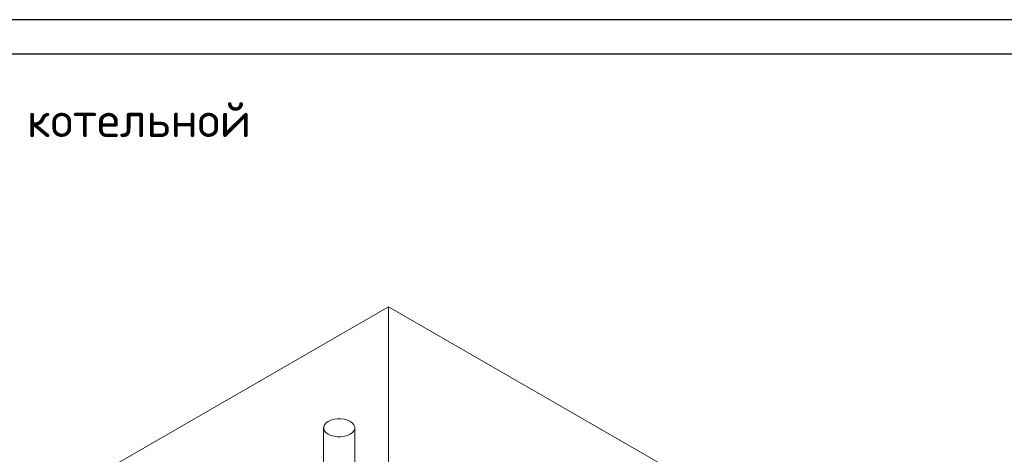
# Model space of a CAD drawing. Header units: metres. Extents: x -54598 to 1827199, y -329446 to -256744.
# Tile 450 of 474: x 217522 to 231700, y -280412 to -274144. Entities that reach past the tile are written whole.
import ezdxf

# ---------------------------------------------------------------- set-up
doc = ezdxf.new("R2010")
doc.units = ezdxf.units.M
for name, color, linetype, lineweight in [('G-ANNO-SYMB', 7, 'Continuous', 9), ('M-HVAC-DUCT', 70, 'Continuous', 20), ('ЭМ', 3, 'Continuous', 20)]:
    doc.layers.add(name, color=color, linetype=linetype, lineweight=lineweight)
for name, color, linetype in [('OB', 7, 'Continuous'), ('PDF UCHUN', 3, 'Continuous'), ('Формат', 253, 'Continuous')]:
    doc.layers.add(name, color=color, linetype=linetype)
doc.styles.add('ISO_1.0', font='isocpeur.ttf')

# ---------------------------------------------------------------- blocks, each defined once
blk = doc.blocks.new('*U5')
at = {"layer": 'ЭМ', "color": 0, "lineweight": 20, "ltscale": 0.5}
blk.add_lwpolyline([(0, 0), (594, 0), (594, 420), (0, 420)], close=True, dxfattribs=at)
at = {"layer": 'ЭМ', "color": 0, "lineweight": 30, "ltscale": 0.5}
blk.add_lwpolyline([(20, 5), (589, 5), (589, 415), (20, 415)], close=True, dxfattribs=at)
blk = doc.blocks.new('fsdfasdf')
at = {"layer": 'G-ANNO-SYMB'}
for p, q in [((454544, 108753), (449462, 105818)), ((454544, 108753), (454544, 102864)), ((462895, 103931), (454544, 108753))]:
    blk.add_line(p, q, dxfattribs=at)
at = {"layer": 'M-HVAC-DUCT', "color": 5}
for p, q in [((453609, 107006), (453609, 103710)), ((454059, 103710), (454059, 107006))]:
    blk.add_line(p, q, dxfattribs=at)
for points in [[(453675, 107098, 0), (453643, 107075, 0), (453621, 107049, 0), (453610, 107021, 0), (453610, 106992, 0), (453621, 106963, 0), (453643, 106937, 0), (453675, 106914, 0)], [(453993, 107098, 0), (453953, 107116, 0), (453908, 107129, 0), (453859, 107135, 0), (453808, 107135, 0), (453759, 107129, 0), (453714, 107116, 0), (453675, 107098, 0)], [(453993, 106914, 0), (454024, 106937, 0), (454046, 106963, 0), (454057, 106992, 0), (454057, 107021, 0), (454046, 107049, 0), (454024, 107075, 0), (453993, 107098, 0)], [(453675, 106914, 0), (453714, 106896, 0), (453759, 106884, 0), (453808, 106877, 0), (453859, 106877, 0), (453908, 106884, 0), (453953, 106896, 0), (453993, 106914, 0)]]:
    blk.add_polyline3d(points, dxfattribs=at)

msp = doc.modelspace()

# ---------------------------------------------------------------- linework, layer by layer
at = {"layer": 'PDF UCHUN', "color": 0, "lineweight": 25}
msp.add_lwpolyline([(185602, -274144), (245002, -274144), (245002, -316144), (185602, -316144)], close=True, dxfattribs=at)

# ---------------------------------------------------------------- block references
at = {"color": 5, "lineweight": 30}
msp.add_blockref('fsdfasdf', (-231710, -387036), dxfattribs=at)
at = {"layer": 'Формат', "color": 0, "xscale": 100, "yscale": 100, "zscale": 100}
msp.add_blockref('*U5', (185602, -316144), dxfattribs=at)

# ---------------------------------------------------------------- texts
at = {"layer": 'OB', "ltscale": 500, "insert": (209411, -275338), "char_height": 500, "width": 13237.42, "attachment_point": 1, "style": 'ISO_1.0'}
msp.add_mtext('Аксонометрическая схема {\\C0;котельной}', dxfattribs=at)

doc.saveas('drawing.dxf')
